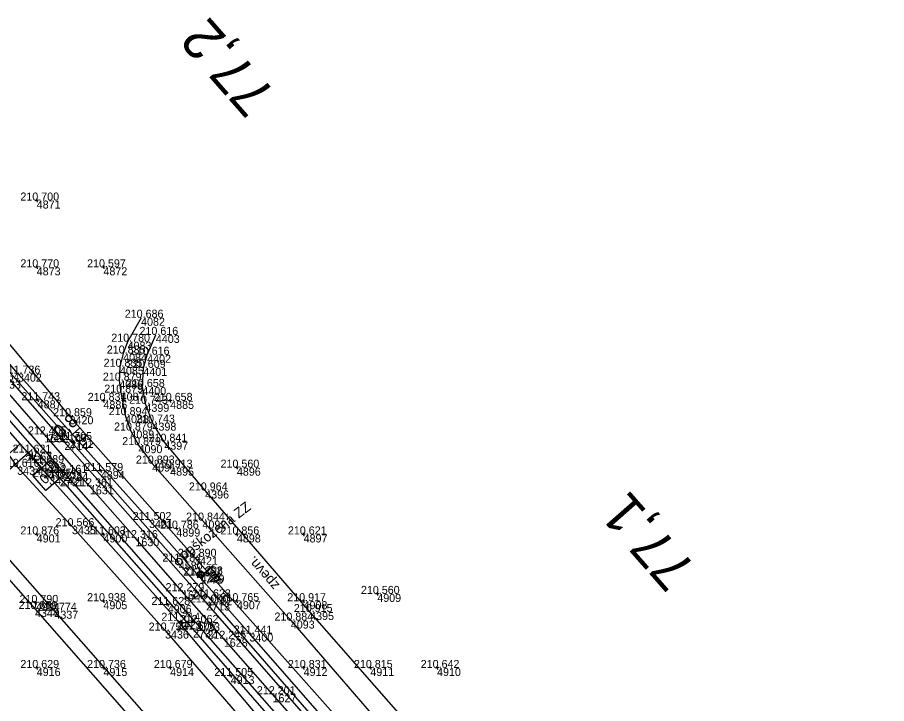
# Model space of a CAD drawing. Extents: x -556590 to -554855, y -1137918 to -1135717.
# Drawn here: x -555422.9 to -555292.6, y -1136755.3 to -1136652.6 of the extents above; entities that cross this region are included whole.
import ezdxf

# ---------------------------------------------------------------- set-up
doc = ezdxf.new("R2010")
doc.units = 0
for name, color, linetype in [('Vrstva 1', 7, 'Continuous'), ('Vrstva 11', 7, 'Continuous'), ('Vrstva 4', 7, 'Continuous'), ('Vrstva 48', 7, 'Continuous'), ('Vrstva 49', 7, 'Continuous'), ('Vrstva 5', 7, 'Continuous'), ('Vrstva 50', 7, 'Continuous'), ('Vrstva 51', 7, 'Continuous'), ('Vrstva 60', 7, 'Continuous'), ('Vrstva 61', 7, 'Continuous'), ('Vrstva 7', 7, 'Continuous')]:
    doc.layers.add(name, color=color, linetype=linetype)

msp = doc.modelspace()

# ---------------------------------------------------------------- linework, layer by layer
at = {"layer": 'Vrstva 1'}
msp.add_lwpolyline([(-555292.63, -1136858.57), (-555299.34, -1136850.93), (-555304.53, -1136845.03), (-555310.84, -1136837.88), (-555317.09, -1136830.77), (-555323.67, -1136823.3), (-555330.79, -1136815.19), (-555337.76, -1136807.26), (-555344.96, -1136799.07), (-555351.92, -1136791.14), (-555358.25, -1136783.94), (-555364.37, -1136776.98), (-555370.83, -1136769.64), (-555377.63, -1136761.92), (-555384.66, -1136753.93), (-555391.96, -1136745.62), (-555398.23, -1136738.5), (-555405.21, -1136730.56), (-555412.03, -1136722.8), (-555418.86, -1136715.03), (-555425.94, -1136706.97)], dxfattribs=at)
at = {"layer": 'Vrstva 11'}
for p, q in [((-555395.78, -1136735.63), (-555395.11, -1136736.38)), ((-555395.03, -1136735.72), (-555395.73, -1136735.68)), ((-555394.95, -1136736.1), (-555395.38, -1136736.08))]:
    msp.add_line(p, q, dxfattribs=at)
msp.add_circle((-555395.44, -1136736), 0.503, dxfattribs=at)
msp.add_arc((-555395.44, -1136736), 0.503, 311.3438, 131.3438, dxfattribs=at)
at = {"layer": 'Vrstva 4'}
for points in [[(-555371.95, -1136766.08), (-555394.6, -1136740.19), (-555415.86, -1136716.16), (-555431.58, -1136698.2), (-555454.42, -1136672.37), (-555464.58, -1136660.56)], [(-555464.22, -1136660.06), (-555453.37, -1136672.23), (-555431.02, -1136697.89), (-555415.07, -1136715.86), (-555394.26, -1136739.42), (-555371.52, -1136765.5)], [(-555373.78, -1136768.6), (-555396.11, -1136743.26), (-555415.86, -1136720.78), (-555436.67, -1136697.09), (-555456.24, -1136674.79), (-555466.57, -1136663.07)], [(-555467.41, -1136663.79), (-555457, -1136675.47), (-555437.16, -1136698.08), (-555416.55, -1136721.59), (-555396.58, -1136744.25), (-555374.68, -1136769.31)]]:
    msp.add_lwpolyline(points, dxfattribs=at)
at = {"layer": 'Vrstva 48'}
for p, q in [((-555414.64, -1136715.03), (-555413.54, -1136714.04)), ((-555414.14, -1136715.59), (-555413.59, -1136715.1)), ((-555413.64, -1136716.15), (-555412.54, -1136715.17)), ((-555422.47, -1136716.45), (-555424.26, -1136718.03)), ((-555413.14, -1136716.71), (-555412.59, -1136716.22)), ((-555412.64, -1136717.27), (-555411.55, -1136716.29))]:
    msp.add_line(p, q, dxfattribs=at)
at = {"layer": 'Vrstva 49'}
for p, q in [((-555419.75, -1136679.95), (-555420.25, -1136680.05)), ((-555420.05, -1136679.75), (-555419.95, -1136680.25)), ((-555419.75, -1136689.95), (-555420.25, -1136690.05)), ((-555420.05, -1136689.75), (-555419.95, -1136690.25)), ((-555409.75, -1136689.95), (-555410.25, -1136690.05)), ((-555410.05, -1136689.75), (-555409.95, -1136690.25)), ((-555419.61, -1136709.87), (-555420.1, -1136709.96)), ((-555419.9, -1136709.67), (-555419.81, -1136710.16)), ((-555409.75, -1136709.95), (-555410.25, -1136710.05)), ((-555410.05, -1136709.75), (-555409.95, -1136710.25)), ((-555399.75, -1136709.95), (-555400.25, -1136710.05)), ((-555400.05, -1136709.75), (-555399.95, -1136710.25)), ((-555419, -1136719.27), (-555419.5, -1136719.37)), ((-555419.3, -1136719.07), (-555419.2, -1136719.57)), ((-555410.15, -1136720.45), (-555410.64, -1136720.54)), ((-555410.44, -1136720.25), (-555410.35, -1136720.74)), ((-555399.75, -1136719.95), (-555400.25, -1136720.05)), ((-555400.05, -1136719.75), (-555399.95, -1136720.25)), ((-555389.75, -1136719.95), (-555390.25, -1136720.05)), ((-555390.05, -1136719.75), (-555389.95, -1136720.25)), ((-555419.75, -1136729.95), (-555420.25, -1136730.05)), ((-555420.05, -1136729.75), (-555419.95, -1136730.25)), ((-555409.75, -1136729.95), (-555410.25, -1136730.05)), ((-555410.05, -1136729.75), (-555409.95, -1136730.25)), ((-555398.82, -1136729.09), (-555399.31, -1136729.18)), ((-555399.11, -1136728.89), (-555399.02, -1136729.38)), ((-555389.75, -1136729.95), (-555390.25, -1136730.05)), ((-555390.05, -1136729.75), (-555389.95, -1136730.25)), ((-555379.75, -1136729.95), (-555380.25, -1136730.05)), ((-555380.05, -1136729.75), (-555379.95, -1136730.25)), ((-555368.71, -1136738.86), (-555369.2, -1136738.96)), ((-555369, -1136738.67), (-555368.91, -1136739.16)), ((-555419.89, -1136740.22), (-555420.38, -1136740.31)), ((-555420.18, -1136740.02), (-555420.09, -1136740.51)), ((-555409.75, -1136739.95), (-555410.25, -1136740.05)), ((-555410.05, -1136739.75), (-555409.95, -1136740.25)), ((-555400.12, -1136740.51), (-555400.61, -1136740.6)), ((-555400.41, -1136740.31), (-555400.31, -1136740.8)), ((-555389.75, -1136739.95), (-555390.25, -1136740.05)), ((-555390.05, -1136739.75), (-555389.95, -1136740.25)), ((-555379.75, -1136739.95), (-555380.25, -1136740.05)), ((-555380.05, -1136739.75), (-555379.95, -1136740.25)), ((-555419.75, -1136749.95), (-555420.25, -1136750.05)), ((-555420.05, -1136749.75), (-555419.95, -1136750.25)), ((-555409.75, -1136749.95), (-555410.25, -1136750.05)), ((-555410.05, -1136749.75), (-555409.95, -1136750.25)), ((-555399.75, -1136749.95), (-555400.25, -1136750.05)), ((-555400.05, -1136749.75), (-555399.95, -1136750.25)), ((-555379.75, -1136749.95), (-555380.25, -1136750.05)), ((-555380.05, -1136749.75), (-555379.95, -1136750.25)), ((-555369.75, -1136749.95), (-555370.25, -1136750.05)), ((-555370.05, -1136749.75), (-555369.95, -1136750.25)), ((-555359.75, -1136749.95), (-555360.25, -1136750.05)), ((-555360.05, -1136749.75), (-555359.95, -1136750.25)), ((-555390.68, -1136751.16), (-555391.17, -1136751.25)), ((-555390.97, -1136750.96), (-555390.88, -1136751.45))]:
    msp.add_line(p, q, dxfattribs=at)
for points in [[(-555462.48, -1136658.48), (-555447.87, -1136674.77), (-555441.91, -1136681.31), (-555440.44, -1136682.04), (-555438.98, -1136683.03), (-555438, -1136684.21), (-555437.21, -1136685.7), (-555436.37, -1136687.46), (-555429.63, -1136694.95), (-555415.08, -1136712.3), (-555396.41, -1136733.35), (-555369.56, -1136763.53)], [(-555370.57, -1136764.84), (-555388.12, -1136744.84), (-555403.17, -1136727.84), (-555422.81, -1136705.92), (-555438.45, -1136687.78), (-555439.22, -1136685.93), (-555439.34, -1136684.97), (-555440.31, -1136683.85), (-555441.66, -1136683.49), (-555443.41, -1136682.02), (-555453.96, -1136670.24), (-555463.79, -1136659.78)], [(-555375.5, -1136770.37), (-555385.7, -1136758.59), (-555398.86, -1136742.93), (-555418.13, -1136721.36), (-555433.02, -1136704.48), (-555449.48, -1136685.63), (-555458.3, -1136675.41), (-555468.03, -1136664.43)], [(-555469.8, -1136665.9), (-555461.16, -1136676.19), (-555443.83, -1136695.7), (-555431.97, -1136708.44), (-555426.64, -1136714.73), (-555422.93, -1136719.88), (-555414.72, -1136728.77), (-555400.77, -1136744.4), (-555387.13, -1136760.17), (-555376.52, -1136771.3)]]:
    msp.add_lwpolyline(points, dxfattribs=at)
at = {"layer": 'Vrstva 5'}
for p, q in [((-555421.25, -1136717.76), (-555466.33, -1136757.36)), ((-555420.68, -1136717.27), (-555421.81, -1136718.26)), ((-555421.25, -1136717.76), (-555419.28, -1136720.03))]:
    msp.add_line(p, q, dxfattribs=at)
msp.add_lwpolyline([(-555420.6, -1136721.18), (-555417.96, -1136718.88), (-555415.99, -1136721.14), (-555418.63, -1136723.44)], close=True, dxfattribs=at)
at = {"layer": 'Vrstva 50'}
msp.add_line((-555398.68, -1136734.11), (-555398.75, -1136734.03), dxfattribs=at)
msp.add_circle((-555398.71, -1136734.07), 0.5, dxfattribs=at)
at = {"layer": 'Vrstva 51'}
for points in [[(-555383.13, -1136780.03), (-555392.38, -1136769.62), (-555403.88, -1136756.74), (-555417.35, -1136741.43), (-555431.65, -1136725.25), (-555444.92, -1136710.29), (-555467.06, -1136685.33), (-555476.37, -1136674.87)], [(-555477.68, -1136676.39), (-555466.73, -1136688.66), (-555452.92, -1136704.28), (-555437.43, -1136721.74), (-555420.26, -1136741.17), (-555404.74, -1136758.82), (-555384.67, -1136781.31)], [(-555404.36, -1136697.55), (-555406.38, -1136701.14), (-555407.05, -1136702.91), (-555407.53, -1136704.89), (-555407.63, -1136706.97), (-555407.42, -1136708.77), (-555406.76, -1136712.14), (-555405.96, -1136714.44), (-555404.74, -1136716.63), (-555402.69, -1136719.39), (-555395.16, -1136727.93), (-555381.92, -1136742.9), (-555366.72, -1136760.45)], [(-555364.74, -1136757.91), (-555379.02, -1136741.62), (-555394.75, -1136723.42), (-555400.88, -1136716.11), (-555402.65, -1136713.26), (-555403.71, -1136710.44), (-555404.17, -1136707.92), (-555404.02, -1136705.06), (-555403.45, -1136703.1), (-555402.15, -1136700.12)]]:
    msp.add_lwpolyline(points, dxfattribs=at)
at = {"layer": 'Vrstva 60'}
for p, q in [((-555420, -1136680), (-555420, -1136680)), ((-555420, -1136690), (-555420, -1136690)), ((-555410, -1136690), (-555410, -1136690)), ((-555404.36, -1136697.55), (-555404.36, -1136697.55)), ((-555402.15, -1136700.12), (-555402.15, -1136700.12)), ((-555406.38, -1136701.14), (-555406.38, -1136701.14)), ((-555407.05, -1136702.91), (-555407.05, -1136702.91)), ((-555403.45, -1136703.1), (-555403.45, -1136703.1)), ((-555407.53, -1136704.89), (-555407.53, -1136704.89)), ((-555404.02, -1136705.06), (-555404.02, -1136705.06)), ((-555422.81, -1136705.92), (-555422.81, -1136705.92)), ((-555407.63, -1136706.97), (-555407.63, -1136706.97)), ((-555404.17, -1136707.92), (-555404.17, -1136707.92)), ((-555407.42, -1136708.77), (-555407.42, -1136708.77)), ((-555419.85, -1136709.91), (-555419.85, -1136709.91)), ((-555410, -1136710), (-555410, -1136710)), ((-555403.71, -1136710.44), (-555403.71, -1136710.44)), ((-555400, -1136710), (-555400, -1136710)), ((-555415.08, -1136712.3), (-555415.08, -1136712.3)), ((-555406.76, -1136712.14), (-555406.76, -1136712.14)), ((-555405.96, -1136714.44), (-555405.96, -1136714.44)), ((-555402.65, -1136713.26), (-555402.65, -1136713.26)), ((-555418.86, -1136715.03), (-555418.86, -1136715.03)), ((-555415.86, -1136716.16), (-555415.86, -1136716.16)), ((-555415.07, -1136715.86), (-555415.07, -1136715.86)), ((-555404.74, -1136716.63), (-555404.74, -1136716.63)), ((-555400.88, -1136716.11), (-555400.88, -1136716.11)), ((-555421.25, -1136717.76), (-555421.25, -1136717.76)), ((-555419.25, -1136719.32), (-555419.25, -1136719.32)), ((-555402.69, -1136719.39), (-555402.69, -1136719.39)), ((-555415.86, -1136720.78), (-555415.86, -1136720.78)), ((-555410.39, -1136720.5), (-555410.39, -1136720.5)), ((-555400, -1136720), (-555400, -1136720)), ((-555390, -1136720), (-555390, -1136720)), ((-555418.13, -1136721.36), (-555418.13, -1136721.36)), ((-555416.55, -1136721.59), (-555416.55, -1136721.59)), ((-555412.03, -1136722.8), (-555412.03, -1136722.8)), ((-555394.75, -1136723.42), (-555394.75, -1136723.42)), ((-555414.72, -1136728.77), (-555414.72, -1136728.77)), ((-555403.17, -1136727.84), (-555403.17, -1136727.84)), ((-555395.16, -1136727.93), (-555395.16, -1136727.93)), ((-555420, -1136730), (-555420, -1136730)), ((-555410, -1136730), (-555410, -1136730)), ((-555399.07, -1136729.14), (-555399.07, -1136729.14)), ((-555390, -1136730), (-555390, -1136730)), ((-555380, -1136730), (-555380, -1136730)), ((-555405.21, -1136730.56), (-555405.21, -1136730.56)), ((-555396.41, -1136733.35), (-555396.41, -1136733.35)), ((-555398.71, -1136734.07), (-555398.71, -1136734.07)), ((-555395.61, -1136736.17), (-555395.61, -1136736.17)), ((-555395.44, -1136736), (-555395.44, -1136736)), ((-555398.23, -1136738.5), (-555398.23, -1136738.5)), ((-555368.96, -1136738.91), (-555368.96, -1136738.91)), ((-555420.13, -1136740.26), (-555420.13, -1136740.26)), ((-555410, -1136740), (-555410, -1136740)), ((-555394.6, -1136740.19), (-555394.6, -1136740.19)), ((-555394.26, -1136739.42), (-555394.26, -1136739.42)), ((-555390, -1136740), (-555390, -1136740)), ((-555380, -1136740), (-555380, -1136740)), ((-555420.26, -1136741.17), (-555420.26, -1136741.17)), ((-555417.35, -1136741.43), (-555417.35, -1136741.43)), ((-555400.36, -1136740.56), (-555400.36, -1136740.56)), ((-555379.02, -1136741.62), (-555379.02, -1136741.62)), ((-555398.86, -1136742.93), (-555398.86, -1136742.93)), ((-555381.92, -1136742.9), (-555381.92, -1136742.9)), ((-555400.77, -1136744.4), (-555400.77, -1136744.4)), ((-555396.58, -1136744.25), (-555396.58, -1136744.25)), ((-555396.11, -1136743.26), (-555396.11, -1136743.26)), ((-555391.96, -1136745.62), (-555391.96, -1136745.62)), ((-555388.12, -1136744.84), (-555388.12, -1136744.84)), ((-555420, -1136750), (-555420, -1136750)), ((-555410, -1136750), (-555410, -1136750)), ((-555400, -1136750), (-555400, -1136750)), ((-555380, -1136750), (-555380, -1136750)), ((-555370, -1136750), (-555370, -1136750)), ((-555360, -1136750), (-555360, -1136750)), ((-555390.93, -1136751.2), (-555390.93, -1136751.2)), ((-555384.66, -1136753.93), (-555384.66, -1136753.93))]:
    msp.add_line(p, q, dxfattribs=at)
at = {"layer": 'Vrstva 7'}
for p, q in [((-555395.23, -1136735.84), (-555395.98, -1136736.5)), ((-555395.94, -1136735.79), (-555395.28, -1136736.54))]:
    msp.add_line(p, q, dxfattribs=at)

# ---------------------------------------------------------------- texts
at = {"layer": 'Vrstva 11'}
msp.add_text('44', height=2, rotation=131.3438, dxfattribs=at).set_placement((-555391.87, -1136736.52))
at = {"layer": 'Vrstva 48'}
msp.add_text('0,8', height=2, rotation=41.8403, dxfattribs=at).set_placement((-555416.41, -1136715.74))
at = {"layer": 'Vrstva 5'}
msp.add_text('60', height=1.5, rotation=221.033, dxfattribs=at).set_placement((-555418.1, -1136719.99))
at = {"layer": 'Vrstva 50'}
msp.add_text('poškozená ZZ', height=1.5, rotation=37.0913, dxfattribs=at).set_placement((-555397.91, -1136733.84))
at = {"layer": 'Vrstva 51'}
msp.add_text('zpevn.', height=1.5, rotation=130.8291, dxfattribs=at).set_placement((-555383.56, -1136737.57))
at = {"layer": 'Vrstva 60'}
for s, p in [('4871', (-555420, -1136681.2)), ('4873', (-555420, -1136691.2)), ('4872', (-555410, -1136691.2)), ('4082', (-555404.36, -1136698.75)), ('4403', (-555402.15, -1136701.32)), ('4083', (-555406.38, -1136702.34)), ('4084', (-555407.05, -1136704.11)), ('4402', (-555403.45, -1136704.3)), ('4085', (-555407.53, -1136706.09)), ('4401', (-555404.02, -1136706.26)), ('3402', (-555422.81, -1136707.12)), ('1633', (-555425.94, -1136708.17)), ('4086', (-555407.63, -1136708.17)), ('4400', (-555404.17, -1136709.12)), ('4087', (-555407.42, -1136709.97)), ('4887', (-555419.85, -1136711.11)), ('4886', (-555410, -1136711.2)), ('4399', (-555403.71, -1136711.64)), ('4885', (-555400, -1136711.2)), ('3420', (-555415.08, -1136713.5)), ('4088', (-555406.76, -1136713.34)), ('4089', (-555405.96, -1136715.64)), ('4398', (-555402.65, -1136714.46)), ('1632', (-555418.86, -1136716.23)), ('2714', (-555415.86, -1136717.36)), ('2721', (-555415.07, -1136717.06)), ('4090', (-555404.74, -1136717.83)), ('4397', (-555400.88, -1136717.31)), ('4567', (-555421.25, -1136718.96)), ('4893', (-555419.25, -1136720.52)), ('4091', (-555402.69, -1136720.59)), ('3434', (-555422.93, -1136721.08)), ('2724', (-555415.86, -1136721.99)), ('4894', (-555410.39, -1136721.7)), ('4895', (-555400, -1136721.2)), ('4896', (-555390, -1136721.2)), ('3424', (-555418.13, -1136722.56)), ('2731', (-555416.55, -1136722.79)), ('1631', (-555412.03, -1136724)), ('4396', (-555394.75, -1136724.62)), ('3435', (-555414.72, -1136729.97)), ('3401', (-555403.17, -1136729.04)), ('4092', (-555395.16, -1136729.13)), ('4901', (-555420, -1136731.2)), ('4900', (-555410, -1136731.2)), ('4899', (-555399.07, -1136730.33)), ('4898', (-555390, -1136731.2)), ('4897', (-555380, -1136731.2)), ('1630', (-555405.21, -1136731.76)), ('3421', (-555396.41, -1136734.55)), ('4580', (-555398.71, -1136735.27)), ('1775', (-555395.61, -1136737.37)), ('4239', (-555395.44, -1136737.2)), ('1629', (-555398.23, -1136739.7)), ('4909', (-555368.96, -1136740.11)), ('4904', (-555420.13, -1136741.46)), ('4905', (-555410, -1136741.2)), ('2713', (-555394.6, -1136741.39)), ('2722', (-555394.26, -1136740.62)), ('4907', (-555390, -1136741.2)), ('4908', (-555380, -1136741.2)), ('4344', (-555420.26, -1136742.37)), ('4337', (-555417.35, -1136742.63)), ('4906', (-555400.36, -1136741.76)), ('4395', (-555379.02, -1136742.82)), ('3423', (-555398.86, -1136744.13)), ('4093', (-555381.92, -1136744.1)), ('3436', (-555400.77, -1136745.6)), ('2732', (-555396.58, -1136745.45)), ('2723', (-555396.11, -1136744.46)), ('1628', (-555391.96, -1136746.82)), ('3400', (-555388.12, -1136746.04)), ('4916', (-555420, -1136751.2)), ('4915', (-555410, -1136751.2)), ('4914', (-555400, -1136751.2)), ('4912', (-555380, -1136751.2)), ('4911', (-555370, -1136751.2)), ('4910', (-555360, -1136751.2)), ('4913', (-555390.93, -1136752.4)), ('1627', (-555384.66, -1136755.13))]:
    msp.add_text(s, height=1.2, dxfattribs=at).set_placement(p)
at = {"layer": 'Vrstva 61'}
for s, p in [('210.700', (-555422.45, -1136680)), ('210.770', (-555422.45, -1136690)), ('210.597', (-555412.45, -1136690)), ('210.686', (-555406.81, -1136697.55)), ('210.780', (-555408.83, -1136701.14)), ('210.616', (-555404.6, -1136700.12)), ('210.835', (-555409.5, -1136702.91)), ('210.616', (-555405.9, -1136703.1)), ('210.835', (-555409.98, -1136704.89)), ('210.609', (-555406.48, -1136705.06)), ('211.736', (-555425.26, -1136705.92)), ('212.454', (-555428.39, -1136706.97)), ('210.879', (-555410.09, -1136706.97)), ('210.879', (-555409.87, -1136708.77)), ('210.658', (-555406.62, -1136707.92)), ('211.743', (-555422.31, -1136709.91)), ('210.831', (-555412.36, -1136710)), ('210.743', (-555406.16, -1136710.44)), ('210.658', (-555402.45, -1136710)), ('210.859', (-555417.54, -1136712.3)), ('210.894', (-555409.21, -1136712.14)), ('210.743', (-555405.1, -1136713.26)), ('212.405', (-555421.32, -1136715.03)), ('210.879', (-555408.41, -1136714.44)), ('212.109', (-555418.32, -1136716.16)), ('211.705', (-555417.52, -1136715.86)), ('210.879', (-555407.19, -1136716.63)), ('210.841', (-555403.24, -1136716.11)), ('211.621', (-555423.61, -1136717.76)), ('211.689', (-555421.7, -1136719.32)), ('210.893', (-555405.14, -1136719.39)), ('210.616', (-555425.38, -1136719.88)), ('212.161', (-555418.22, -1136720.78)), ('211.579', (-555412.85, -1136720.5)), ('210.913', (-555402.45, -1136720)), ('210.560', (-555392.45, -1136720)), ('211.585', (-555420.59, -1136721.36)), ('211.732', (-555419, -1136721.59)), ('212.361', (-555414.39, -1136722.8)), ('210.964', (-555397.2, -1136723.42)), ('211.502', (-555405.62, -1136727.84)), ('210.844', (-555397.61, -1136727.93)), ('210.876', (-555422.45, -1136730)), ('210.566', (-555417.17, -1136728.77)), ('211.603', (-555412.45, -1136730)), ('210.786', (-555401.52, -1136729.14)), ('210.856', (-555392.45, -1136730)), ('210.621', (-555382.36, -1136730)), ('212.316', (-555407.66, -1136730.56)), ('210.890', (-555398.86, -1136733.35)), ('211.784', (-555401.17, -1136734.07)), ('212.367', (-555398.06, -1136736.17)), ('211.298', (-555397.9, -1136736)), ('212.279', (-555400.69, -1136738.5)), ('210.560', (-555371.41, -1136738.91)), ('210.790', (-555422.58, -1136740.26)), ('210.938', (-555412.45, -1136740)), ('212.000', (-555397.05, -1136740.19)), ('211.623', (-555396.71, -1136739.42)), ('210.765', (-555392.46, -1136740)), ('210.917', (-555382.45, -1136740)), ('210.809', (-555422.72, -1136741.17)), ('210.774', (-555419.8, -1136741.43)), ('211.628', (-555402.81, -1136740.56)), ('210.915', (-555381.47, -1136741.62)), ('211.714', (-555401.32, -1136742.93)), ('210.884', (-555384.37, -1136742.9)), ('211.606', (-555399.03, -1136744.25)), ('212.062', (-555398.56, -1136743.26)), ('210.755', (-555403.22, -1136744.4)), ('212.245', (-555394.42, -1136745.62)), ('211.441', (-555390.48, -1136744.84)), ('210.629', (-555422.45, -1136750)), ('210.736', (-555412.45, -1136750)), ('210.679', (-555402.45, -1136750)), ('210.831', (-555382.36, -1136750)), ('210.815', (-555372.46, -1136750)), ('210.642', (-555362.45, -1136750)), ('211.505', (-555393.38, -1136751.2)), ('212.201', (-555387.01, -1136753.93))]:
    msp.add_text(s, height=1.2, dxfattribs=at).set_placement(p)
at = {"layer": 'Vrstva 7'}
for s, rotation, p in [('77,2', 131.3104, (-555384, -1136664)), ('77,1', 131.3296, (-555321, -1136735))]:
    msp.add_text(s, height=6, rotation=rotation, dxfattribs=at).set_placement(p)

doc.saveas('drawing.dxf')
